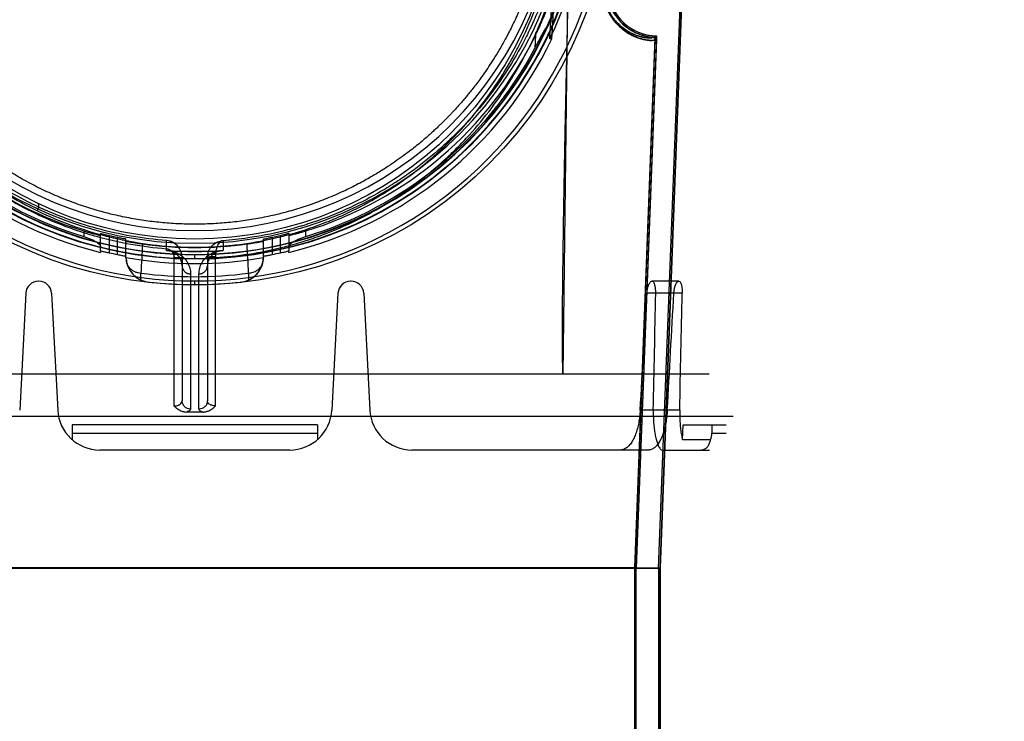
# Model space of a CAD drawing. Header units: millimetres. Extents: x 0 to 297, y 0 to 210.
# Tile 401 of 438: x 242.286 to 242.986, y 158.427 to 158.926. Entities that reach past the tile are written whole.
import ezdxf

# ---------------------------------------------------------------- set-up
doc = ezdxf.new("R2010")
doc.units = ezdxf.units.MM
doc.header["$LTSCALE"] = 16.335
doc.layers.get('0').update_dxf_attribs({"linetype": 'CONTINUOUS'})
for name, color, linetype in [('AXES_REF', 7, 'CONTINUOUS'), ('INTFCLR_1', 7, 'CONTINUOUS'), ('INTFCLR_144815', 7, 'CONTINUOUS'), ('INTFCLR_72935', 7, 'CONTINUOUS')]:
    doc.layers.add(name, color=color, linetype=linetype)

msp = doc.modelspace()

# ---------------------------------------------------------------- linework, layer by layer
at = {"color": 7, "linetype": 'Continuous'}
for radius in [5.8175, 5.817, 5.77975]:
    msp.add_circle((241.49791, 154.83398), radius, dxfattribs=at)
msp.add_arc((241.49791, 154.83398), 5.76, 278.277129, 261.722871, dxfattribs=at)
at = {"layer": 'AXES_REF', "color": 7, "linetype": 'Continuous'}
msp.add_arc((241.49791, 154.83398), 5.892, 113.082666, 66.917334, dxfattribs=at)
at = {"layer": 'AXES_REF', "color": 9, "linetype": 'Continuous'}
msp.add_arc((241.49791, 154.83398), 5.30671, 94.41181, 85.58819, dxfattribs=at)
at = {"layer": 'INTFCLR_1', "color": 6, "linetype": 'Continuous'}
for p, q in [((242.73995, 158.53599), (242.77109, 159.35108)), ((242.74101, 158.53597), (242.77215, 159.35102)), ((242.73735, 158.91161), (242.72301, 158.53631)), ((242.73841, 158.91157), (242.72407, 158.53629)), ((242.73735, 158.91161), (242.73735, 158.91168)), ((242.72407, 158.5363), (242.09609, 158.5363)), ((242.72301, 158.53631), (242.72301, 158.19542)), ((242.72407, 158.19542), (242.72407, 158.5363)), ((242.74101, 158.53597), (242.07915, 158.53597)), ((242.73995, 158.53598), (242.73995, 156.93397)), ((242.74101, 158.53597), (242.74101, 156.93397))]:
    msp.add_line(p, q, dxfattribs=at)
at = {"layer": 'INTFCLR_1', "color": 9, "linetype": 'Continuous'}
for p, q in [((242.7358, 158.91452), (242.73571, 158.91347)), ((242.73735, 158.91161), (242.73841, 158.91157))]:
    msp.add_line(p, q, dxfattribs=at)
msp.add_circle((242.41008, 159.02798), 0.258, dxfattribs=at)
at = {"layer": 'INTFCLR_1', "color": 6, "linetype": 'Continuous'}
for centre, radius, start, end in [((242.7388, 158.94902), 0.03569, 177.81203, 265.01982), ((242.7388, 158.94902), 0.03463, 177.81203, 265.01988), ((242.73555, 158.91168), 0.00286, 357.80946, 85.01552), ((242.73555, 158.91168), 0.0018, 0, 85.01552)]:
    msp.add_arc(centre, radius, start, end, dxfattribs=at)
at = {"layer": 'INTFCLR_1', "color": 9, "linetype": 'Continuous'}
for points, knots in [([(242.52204, 159.26636), (242.52011, 159.2673), (242.5162, 159.26914), (242.50828, 159.27263), (242.49411, 159.27825), (242.47736, 159.28345), (242.46235, 159.28686), (242.45471, 159.28829), (242.45029, 159.28902), (242.43923, 159.29072), (242.42029, 159.29247), (242.39791, 159.29219), (242.38345, 159.29086), (242.37677, 159.29003), (242.37232, 159.28941), (242.36028, 159.2875), (242.34096, 159.28314), (242.32227, 159.27683), (242.31121, 159.2723), (242.30723, 159.27058), (242.30134, 159.26795), (242.28895, 159.26194), (242.2708, 159.25142), (242.25389, 159.23929), (242.24358, 159.23072), (242.23896, 159.22663), (242.23591, 159.22388), (242.22775, 159.21624), (242.21521, 159.20303), (242.20022, 159.18401), (242.18921, 159.16706), (242.18232, 159.15464), (242.17858, 159.14733), (242.17318, 159.13613), (242.16599, 159.11866), (242.15982, 159.0984), (242.15672, 159.08481), (242.15546, 159.07837), (242.15466, 159.07401), (242.15267, 159.06188), (242.15109, 159.0462), (242.15071, 159.0304), (242.15081, 159.02241), (242.15096, 159.01781), (242.15149, 159.00642), (242.153, 158.99172), (242.15582, 158.97613), (242.15751, 158.96845), (242.15856, 158.96409), (242.16019, 158.95763), (242.16291, 158.94812), (242.16848, 158.93175), (242.17515, 158.91599), (242.1819, 158.90277), (242.18599, 158.89541), (242.19231, 158.88466), (242.20267, 158.8692), (242.21831, 158.85), (242.23133, 158.83678), (242.24055, 158.82847), (242.24687, 158.82304), (242.2583, 158.81391), (242.2757, 158.80197), (242.29054, 158.79381), (242.2982, 158.79007)], [0, 0, 0, 0, 0.007849, 0.015756, 0.031597, 0.063481, 0.079626, 0.08777, 0.091863, 0.095966, 0.128601, 0.161144, 0.1775, 0.181606, 0.185715, 0.19389, 0.226106, 0.257861, 0.265773, 0.269729, 0.273679, 0.289316, 0.319969, 0.350132, 0.365145, 0.368898, 0.372652, 0.380132, 0.4097, 0.43901, 0.468442, 0.483336, 0.490852, 0.498397, 0.528733, 0.55969, 0.575573, 0.5796, 0.583649, 0.591766, 0.624461, 0.641049, 0.649425, 0.653635, 0.657838, 0.691042, 0.707462, 0.715648, 0.719738, 0.723825, 0.739972, 0.755825, 0.786932, 0.802323, 0.810003, 0.817649, 0.847851, 0.877797, 0.907903, 0.915501, 0.923101, 0.938303, 0.968875, 1, 1, 1, 1]), ([(242.2982, 158.79007), (242.30598, 158.78628), (242.32202, 158.77944), (242.34293, 158.77295), (242.35688, 158.76978), (242.36344, 158.76851), (242.36785, 158.76772), (242.37995, 158.76579), (242.39998, 158.76394), (242.4201, 158.7642), (242.43237, 158.76517), (242.43685, 158.76561), (242.44352, 158.76636), (242.45778, 158.76844), (242.47929, 158.77332), (242.49699, 158.77931), (242.50711, 158.7834), (242.51112, 158.78508), (242.51801, 158.78812), (242.53139, 158.79463), (242.54963, 158.80525), (242.56496, 158.8163), (242.57386, 158.82356), (242.57704, 158.82626), (242.58174, 158.83034), (242.59158, 158.83941), (242.60567, 158.85437), (242.62086, 158.87386), (242.63031, 158.88865), (242.63543, 158.89769), (242.63746, 158.90137), (242.64091, 158.90791), (242.6474, 158.92133), (242.65374, 158.9373), (242.65897, 158.95387), (242.6635, 158.97112), (242.66757, 158.99336), (242.66911, 159.01261), (242.66936, 159.02401), (242.66941, 159.0286), (242.66933, 159.03658), (242.66858, 159.05231), (242.66666, 159.06787), (242.66442, 159.07989), (242.66353, 159.0842), (242.66213, 159.09058), (242.65977, 159.09997), (242.65606, 159.1122), (242.65046, 159.12796), (242.64464, 159.14129), (242.63903, 159.15233), (242.63515, 159.15955), (242.62799, 159.17181), (242.61663, 159.18853), (242.60122, 159.20725), (242.58837, 159.2202), (242.58003, 159.22768), (242.57692, 159.23038), (242.57219, 159.23437), (242.56164, 159.24276), (242.54436, 159.25457), (242.52964, 159.26266), (242.52204, 159.26636)], [0, 0, 0, 0, 0.031606, 0.063541, 0.079757, 0.083844, 0.087932, 0.096091, 0.128599, 0.161199, 0.16941, 0.173526, 0.177634, 0.193938, 0.226105, 0.258014, 0.262001, 0.265973, 0.273871, 0.289503, 0.320291, 0.350775, 0.358393, 0.362204, 0.366006, 0.381117, 0.411045, 0.440926, 0.47118, 0.475013, 0.478858, 0.486558, 0.501998, 0.53324, 0.549182, 0.565432, 0.598332, 0.631573, 0.635773, 0.63998, 0.648349, 0.664897, 0.697432, 0.705494, 0.709518, 0.713525, 0.729332, 0.744851, 0.760155, 0.790361, 0.797875, 0.805379, 0.820265, 0.849707, 0.879054, 0.908684, 0.916183, 0.91995, 0.923718, 0.938799, 0.96913, 1, 1, 1, 1]), ([(242.70025, 158.95049), (242.70021, 158.94956), (242.70021, 158.94773), (242.7004, 158.94502), (242.70076, 158.94243), (242.70127, 158.93996), (242.70191, 158.93766), (242.70286, 158.93487), (242.70422, 158.93176), (242.7058, 158.92896), (242.70712, 158.92697), (242.7084, 158.92523), (242.70972, 158.92364), (242.71107, 158.92219), (242.71293, 158.92035), (242.71567, 158.91806), (242.71932, 158.9157), (242.72222, 158.91424), (242.72438, 158.91336), (242.72628, 158.91268), (242.72846, 158.91205), (242.73081, 158.91156), (242.7328, 158.9113), (242.73469, 158.91117), (242.73617, 158.91122), (242.73705, 158.91137), (242.73735, 158.91152), (242.73735, 158.91161)], [0, 0, 0, 0, 0.046063, 0.090792, 0.134249, 0.175855, 0.215277, 0.252845, 0.321526, 0.383318, 0.412112, 0.439481, 0.490558, 0.514521, 0.537446, 0.61998, 0.690941, 0.752723, 0.780578, 0.806478, 0.852836, 0.892443, 0.925513, 0.952245, 0.986908, 0.995898, 1, 1, 1, 1]), ([(242.70043, 158.94902), (242.70044, 158.94776), (242.70055, 158.94566), (242.70094, 158.94279), (242.70143, 158.94044), (242.70204, 158.93823), (242.70294, 158.93557), (242.70423, 158.9326), (242.70574, 158.92993), (242.70699, 158.92804), (242.70821, 158.92637), (242.71075, 158.92329), (242.71436, 158.92002), (242.71859, 158.91729), (242.72135, 158.91591), (242.7234, 158.91507), (242.72521, 158.91442), (242.72726, 158.91383), (242.72951, 158.91337), (242.73137, 158.91313), (242.73326, 158.91301), (242.73439, 158.9131), (242.7357, 158.91322), (242.73571, 158.91347)], [0, 0, 0, 0, 0.067398, 0.112147, 0.154982, 0.195562, 0.234224, 0.30488, 0.368413, 0.398007, 0.426128, 0.478589, 0.611214, 0.683946, 0.747228, 0.775746, 0.802257, 0.849691, 0.890205, 0.924025, 0.951362, 0.986846, 1, 1, 1, 1]), ([(242.2982, 158.79007), (242.29865, 158.79117), (242.29919, 158.79262), (242.29925, 158.79499), (242.29871, 158.79525)], [0, 0, 0, 0, 0.664388, 1, 1, 1, 1])]:
    msp.add_open_spline(points, degree=3, knots=knots, dxfattribs=at)
at = {"layer": 'INTFCLR_144815', "color": 9, "linetype": 'Continuous'}
for p, q in [((242.67212, 158.67398), (242.67629, 159.01164)), ((242.66482, 158.92327), (242.66614, 158.94903)), ((242.65238, 158.91485), (242.6519, 158.90561)), ((242.33111, 158.77578), (242.33111, 158.77183)), ((242.48905, 158.77183), (242.48905, 158.77578)), ((242.34311, 158.76156), (242.34311, 158.77393)), ((242.34911, 158.77256), (242.34911, 158.76026)), ((242.35511, 158.75899), (242.35511, 158.77124)), ((242.36111, 158.75659), (242.36111, 158.76995)), ((242.38996, 158.76194), (242.38999, 158.76893)), ((242.43017, 158.76882), (242.43019, 158.76194)), ((242.45905, 158.75659), (242.45905, 158.76995)), ((242.46505, 158.77124), (242.46505, 158.75899)), ((242.47105, 158.76026), (242.47105, 158.77256)), ((242.47705, 158.77393), (242.47705, 158.76156)), ((242.39531, 158.75717), (242.39531, 158.65135)), ((242.40108, 158.75696), (242.40108, 158.65494)), ((242.41008, 158.75612), (242.41008, 158.75907)), ((242.41908, 158.75696), (242.41908, 158.65494)), ((242.42485, 158.7569), (242.41908, 158.75669)), ((242.42483, 158.75744), (242.42485, 158.7569)), ((242.42485, 158.65135), (242.42485, 158.7569)), ((242.37182, 158.74087), (242.3718, 158.74578)), ((242.3772, 158.73941), (242.37716, 158.73942)), ((242.40708, 158.74522), (242.40708, 158.64916)), ((242.41008, 158.73726), (242.41008, 158.74021)), ((242.41308, 158.64916), (242.41308, 158.74522)), ((242.44299, 158.73942), (242.44295, 158.73941)), ((242.44836, 158.74578), (242.44834, 158.74087)), ((242.75427, 158.73998), (242.73518, 158.73998)), ((242.75672, 158.73145), (242.73165, 158.73145)), ((242.75496, 158.64841), (242.72687, 158.64841)), ((242.32283, 158.63198), (242.49732, 158.63198)), ((242.77787, 158.63198), (242.78808, 158.63198)), ((242.47761, 158.61998), (242.34255, 158.61998)), ((242.73238, 158.61998), (242.71228, 158.61998)), ((242.74268, 158.61998), (242.77608, 158.61998))]:
    msp.add_line(p, q, dxfattribs=at)
at = {"layer": 'INTFCLR_144815', "color": 6, "linetype": 'Continuous'}
for p, q in [((242.66264, 158.91235), (242.66451, 158.94875)), ((242.66404, 158.91235), (242.66482, 158.92329)), ((242.66404, 158.91235), (242.66264, 158.91235)), ((242.34311, 158.76156), (242.34311, 158.76048)), ((242.38996, 158.76194), (242.39128, 158.76177)), ((242.39193, 158.76163), (242.39507, 158.76119)), ((242.42509, 158.76119), (242.39507, 158.76119)), ((242.42509, 158.76119), (242.42822, 158.76163)), ((242.42822, 158.76163), (242.42953, 158.76187)), ((242.47705, 158.76048), (242.47705, 158.76156)), ((242.36111, 158.75659), (242.36116, 158.75655)), ((242.36116, 158.75655), (242.36121, 158.75682)), ((242.45895, 158.75682), (242.459, 158.75655)), ((242.459, 158.75655), (242.45905, 158.75659)), ((242.29925, 158.73998), (242.29891, 158.73998)), ((242.52125, 158.73998), (242.52091, 158.73998)), ((242.28992, 158.73145), (242.28557, 158.64841)), ((242.30824, 158.73145), (242.31259, 158.64841)), ((242.51192, 158.73145), (242.50757, 158.64841)), ((242.53024, 158.73145), (242.53459, 158.64841)), ((242.77596, 158.67398), (242.0442, 158.67398)), ((242.02721, 158.64398), (242.79295, 158.64398)), ((242.32283, 158.63798), (242.32283, 158.62736)), ((242.49732, 158.63798), (242.32283, 158.63798)), ((242.49732, 158.63798), (242.49732, 158.62736)), ((242.75693, 158.62736), (242.75732, 158.63798)), ((242.75732, 158.63798), (242.78808, 158.63798)), ((242.77787, 158.63798), (242.77787, 158.63198)), ((242.77692, 158.62736), (242.75693, 158.62736)), ((242.71228, 158.61998), (242.56455, 158.61998))]:
    msp.add_line(p, q, dxfattribs=at)
at = {"layer": 'INTFCLR_144815', "color": 7, "linetype": 'Continuous'}
msp.add_line((242.39531, 158.75717), (242.40108, 158.75696), dxfattribs=at)
at = {"layer": 'INTFCLR_144815', "color": 9, "linetype": 'Continuous'}
msp.add_circle((242.41008, 159.03398), 0.29672, dxfattribs=at)
for centre, radius, start, end in [((242.41008, 159.03393), 0.29372, 179.98979, 0.01021), ((242.41008, 159.03412), 0.27825, 180.02823, 359.97177), ((242.41008, 159.03395), 0.27783, 179.99334, 0.00666), ((242.41008, 159.03406), 0.27525, 180.01764, 359.98236), ((242.41008, 159.03389), 0.27483, 179.98235, 0.01765), ((246.75952, 158.52773), 4.39313, 176.8837, 177.15494), ((238.04124, 158.52673), 4.41256, 2.84546, 3.11551), ((242.41008, 159.03398), 0.29073, 262.43413, 277.56587)]:
    msp.add_arc(centre, radius, start, end, dxfattribs=at)
at = {"layer": 'INTFCLR_144815', "color": 6, "linetype": 'Continuous'}
for centre, radius, start, end in [((242.41008, 159.03398), 0.267, 180.05101, 359.94899), ((242.41008, 159.03398), 0.258, 180, 360), ((242.41008, 159.03398), 0.28032, 334.28664, 348.71221), ((242.41008, 159.03398), 0.27, 206.18132, 252.99369), ((242.41008, 159.03398), 0.27, 287.00631, 333.81868), ((242.41008, 159.03398), 0.28158, 205.59168, 256.24143), ((242.41008, 159.03398), 0.28158, 283.75857, 334.40832), ((242.41008, 159.03398), 0.27378, 207.96066, 253.23575), ((242.41008, 159.03398), 0.27378, 286.76425, 332.03934), ((242.41008, 159.03398), 0.26843, 256.87173, 258.1834), ((242.41008, 159.03398), 0.26843, 281.8166, 283.12827), ((242.41008, 159.03398), 0.28043, 257.4429, 258.69588), ((242.41008, 159.03398), 0.27, 262.08132, 277.91868), ((242.41008, 159.03398), 0.27278, 265.77113, 274.22887), ((242.41008, 159.03398), 0.28043, 281.30412, 282.5571), ((242.37919, 158.75732), 0.01805, 182.4513, 197.10065), ((242.3792, 158.7573), 0.01799, 181.5089, 263.63513), ((242.41008, 159.03398), 0.28143, 260, 280), ((242.44096, 158.7573), 0.01799, 276.36485, 358.49108), ((242.44096, 158.75732), 0.01805, 342.89847, 357.54875), ((242.37915, 158.75731), 0.018, 197.11976, 245.99332), ((242.44101, 158.75731), 0.018, 294.00664, 342.88028), ((242.29891, 158.73098), 0.009, 90, 177), ((242.29925, 158.73098), 0.009, 3, 90), ((242.37917, 158.75735), 0.01804, 245.9726, 263.61558), ((242.41008, 159.03398), 0.29639, 263.62775, 276.37225), ((242.44099, 158.75734), 0.01804, 276.38097, 294.03088), ((242.52091, 158.73098), 0.009, 90, 177), ((242.52125, 158.73098), 0.009, 3, 90), ((242.34255, 158.64998), 0.03, 183, 270), ((242.47761, 158.64998), 0.03, 270, 357), ((242.56455, 158.64998), 0.03, 183, 270), ((242.76615, 158.63198), 0.01172, 336.8007, 359.97419)]:
    msp.add_arc(centre, radius, start, end, dxfattribs=at)
at = {"layer": 'INTFCLR_144815', "color": 7, "linetype": 'Continuous'}
msp.add_arc((242.38908, 158.75696), 0.012, 0.01442, 85.65048, dxfattribs=at)
at = {"layer": 'INTFCLR_144815', "color": 6, "linetype": 'Continuous'}
for centre, major_axis, ratio, start_param, end_param in [((242.41008, 170.70496), (0, 14.52851), 0.039078, -2.549643, -2.539476), ((242.41008, 163.08633), (0, 9.45201), 0.039078, -2.059545, -2.04962), ((242.41008, 171.11682), (0, 15.14662), 0.039078, -2.537787, -2.528198), ((242.41008, 163.49818), (0, 10.07011), 0.039078, -2.073277, -2.063892), ((242.41008, 158.54119), (0.37926, 0), 0.2791, 1.555802, 1.58579)]:
    msp.add_ellipse(centre, major_axis=major_axis, ratio=ratio, start_param=start_param, end_param=end_param, dxfattribs=at)
for points, knots in [([(242.41008, 158.78057), (242.40807, 158.78057), (242.40404, 158.78062), (242.398, 158.78083), (242.39197, 158.7812), (242.38593, 158.78171), (242.37989, 158.78237), (242.37386, 158.78317), (242.36783, 158.78413), (242.3618, 158.78524), (242.35578, 158.7865), (242.34976, 158.78791), (242.34374, 158.78948), (242.33774, 158.79121), (242.33174, 158.7931), (242.32575, 158.79515), (242.31978, 158.79737), (242.31383, 158.79976), (242.30789, 158.80231), (242.30198, 158.80504), (242.2961, 158.80795), (242.29024, 158.81103), (242.28443, 158.81429), (242.27866, 158.81774), (242.27294, 158.82136), (242.26727, 158.82517), (242.26167, 158.82916), (242.25614, 158.83334), (242.25069, 158.83769), (242.24534, 158.84222), (242.24008, 158.84692), (242.23494, 158.85178), (242.22992, 158.85681), (242.22504, 158.86198), (242.2203, 158.86729), (242.21571, 158.87273), (242.21129, 158.87828), (242.20704, 158.88394), (242.20298, 158.88968), (242.1991, 158.89549), (242.19541, 158.90135), (242.19192, 158.90725), (242.18862, 158.91319), (242.18553, 158.91913), (242.18262, 158.92507), (242.17991, 158.931), (242.17739, 158.93692), (242.17505, 158.94281), (242.17288, 158.94868), (242.17089, 158.95452), (242.16906, 158.96034), (242.16739, 158.96613), (242.16587, 158.97189), (242.1645, 158.97763), (242.16327, 158.98334), (242.16219, 158.98902), (242.16124, 158.99468), (242.16042, 159.00032), (242.15973, 159.00594), (242.15917, 159.01156), (242.15873, 159.01716), (242.15842, 159.02277), (242.15823, 159.02837), (242.15819, 159.03211), (242.15819, 159.03398)], [0, 0, 0, 0, 0.015212, 0.030431, 0.045667, 0.060928, 0.076222, 0.091556, 0.10694, 0.12238, 0.137885, 0.153462, 0.16912, 0.184865, 0.200705, 0.216645, 0.232694, 0.248855, 0.265137, 0.281542, 0.298076, 0.314741, 0.33154, 0.348474, 0.365542, 0.382744, 0.400075, 0.41753, 0.4351, 0.452774, 0.470541, 0.488383, 0.506283, 0.524217, 0.542164, 0.560097, 0.577989, 0.595814, 0.613542, 0.631149, 0.648609, 0.665902, 0.683005, 0.699898, 0.716561, 0.732992, 0.74919, 0.765164, 0.780921, 0.796475, 0.811835, 0.827015, 0.842026, 0.85688, 0.871586, 0.88616, 0.900615, 0.914969, 0.929241, 0.943448, 0.957609, 0.971743, 0.985867, 1, 1, 1, 1]), ([(242.66197, 159.03398), (242.66197, 159.0303), (242.6618, 159.02292), (242.66107, 159.01187), (242.65986, 159.0008), (242.65816, 158.9897), (242.65593, 158.97852), (242.65315, 158.96725), (242.64978, 158.95588), (242.6458, 158.94442), (242.64127, 158.93317), (242.63646, 158.92271), (242.63173, 158.91349), (242.62732, 158.90563), (242.62323, 158.89889), (242.61947, 158.89307), (242.61601, 158.88801), (242.61286, 158.88361), (242.60999, 158.87978), (242.60739, 158.87643), (242.60501, 158.87347), (242.60269, 158.87065), (242.6003, 158.86783), (242.59787, 158.86506), (242.59559, 158.86253), (242.59355, 158.86033), (242.59173, 158.8584), (242.59011, 158.85672), (242.58859, 158.85517), (242.58704, 158.85362), (242.58534, 158.85194), (242.58344, 158.85011), (242.58131, 158.84809), (242.5789, 158.84588), (242.57619, 158.84345), (242.57314, 158.84079), (242.56969, 158.83789), (242.56578, 158.83474), (242.56136, 158.83131), (242.55631, 158.82759), (242.55053, 158.82355), (242.54387, 158.81919), (242.53617, 158.81451), (242.52721, 158.80952), (242.51689, 158.80435), (242.50557, 158.79935), (242.49374, 158.79483), (242.48184, 158.79096), (242.46991, 158.78771), (242.45795, 158.78508), (242.44597, 158.78305), (242.43399, 158.78161), (242.42202, 158.78076), (242.41405, 158.78057), (242.41008, 158.78057)], [0, 0, 0, 0, 0.027843, 0.055729, 0.0837, 0.111979, 0.140633, 0.169847, 0.199686, 0.230233, 0.261559, 0.291326, 0.317258, 0.339821, 0.35948, 0.37686, 0.392208, 0.405789, 0.417775, 0.428414, 0.437851, 0.446463, 0.456046, 0.465752, 0.474299, 0.481796, 0.488459, 0.494325, 0.499472, 0.504892, 0.510881, 0.517494, 0.524864, 0.533084, 0.542211, 0.552379, 0.563667, 0.576283, 0.590323, 0.605983, 0.623666, 0.643617, 0.666177, 0.691756, 0.721164, 0.753357, 0.785315, 0.816822, 0.847918, 0.878785, 0.909337, 0.939773, 0.969957, 1, 1, 1, 1]), ([(242.65238, 158.91485), (242.65279, 158.9157), (242.65357, 158.91731), (242.65466, 158.91961), (242.65561, 158.92167), (242.65646, 158.92356), (242.65728, 158.92542), (242.65809, 158.92729), (242.65886, 158.92912), (242.65955, 158.93078), (242.66014, 158.93225), (242.66069, 158.93362), (242.66123, 158.93501), (242.66182, 158.93652), (242.66245, 158.93819), (242.66309, 158.93992), (242.66368, 158.94158), (242.6642, 158.94306), (242.66462, 158.94431), (242.66515, 158.94573), (242.66525, 158.94691), (242.66677, 158.94914), (242.66614, 158.94903)], [0, 0, 0, 0, 0.076859, 0.145573, 0.20684, 0.261666, 0.31377, 0.372099, 0.427256, 0.475615, 0.518212, 0.556115, 0.595843, 0.639659, 0.688159, 0.741064, 0.789539, 0.831449, 0.867797, 0.899199, 0.947979, 1, 1, 1, 1]), ([(242.67552, 158.94568), (242.67533, 158.93775), (242.67496, 158.92262), (242.67446, 158.90092), (242.67402, 158.88114), (242.67364, 158.86309), (242.6733, 158.8466), (242.67301, 158.83153), (242.67275, 158.81774), (242.67253, 158.80512), (242.67233, 158.79356), (242.67216, 158.78295), (242.67201, 158.77323), (242.67188, 158.7643), (242.67178, 158.7561), (242.67168, 158.74857), (242.6716, 158.74165), (242.67154, 158.73529), (242.67148, 158.72944), (242.67144, 158.72406), (242.6714, 158.7191), (242.67137, 158.71455), (242.67135, 158.71035), (242.67134, 158.70649), (242.67133, 158.70293), (242.67133, 158.69966), (242.67134, 158.69665), (242.67135, 158.69387), (242.67136, 158.69132), (242.67138, 158.68897), (242.6714, 158.68682), (242.67142, 158.68483), (242.67145, 158.68302), (242.67149, 158.68135), (242.67152, 158.67982), (242.67157, 158.67843), (242.67161, 158.67715), (242.67168, 158.67568), (242.67174, 158.67464), (242.6718, 158.67398)], [0, 0, 0, 0, 0.087498, 0.167107, 0.239667, 0.305894, 0.366397, 0.421709, 0.472313, 0.518644, 0.561091, 0.600003, 0.635705, 0.668468, 0.698555, 0.726201, 0.75161, 0.774965, 0.796442, 0.816205, 0.83439, 0.851126, 0.866531, 0.880711, 0.893764, 0.905782, 0.916846, 0.92703, 0.936401, 0.94502, 0.952943, 0.96022, 0.966899, 0.973022, 0.97863, 0.983757, 0.988433, 0.992684, 1, 1, 1, 1]), ([(242.6519, 158.90561), (242.65228, 158.90633), (242.65304, 158.90774), (242.65415, 158.90981), (242.65522, 158.91178), (242.65622, 158.91362), (242.65716, 158.9153), (242.65801, 158.91682), (242.65878, 158.91816), (242.65947, 158.91934), (242.66024, 158.92061), (242.66104, 158.92187), (242.66192, 158.92321), (242.66276, 158.9242), (242.66345, 158.9253), (242.66525, 158.92515), (242.66486, 158.92385), (242.66482, 158.92327)], [0, 0, 0, 0, 0.094939, 0.18732, 0.275232, 0.357228, 0.432399, 0.50026, 0.560647, 0.613705, 0.659919, 0.734407, 0.789247, 0.845389, 0.889239, 0.932955, 1, 1, 1, 1]), ([(242.33111, 158.77578), (242.33157, 158.77564), (242.33248, 158.77537), (242.33383, 158.77497), (242.33514, 158.7746), (242.33639, 158.77425), (242.33757, 158.77393), (242.33893, 158.77358), (242.34049, 158.7731), (242.34165, 158.77309), (242.34311, 158.77224), (242.34311, 158.77263)], [0, 0, 0, 0, 0.11577, 0.229644, 0.339893, 0.444917, 0.543679, 0.634699, 0.790614, 0.906055, 1, 1, 1, 1]), ([(242.34311, 158.77393), (242.34311, 158.77434), (242.34445, 158.7735), (242.34545, 158.77348), (242.34713, 158.773), (242.34833, 158.77275), (242.34911, 158.77256)], [0, 0, 0, 0, 0.200209, 0.383207, 0.610538, 1, 1, 1, 1]), ([(242.47105, 158.77256), (242.47157, 158.77269), (242.47257, 158.7729), (242.47407, 158.77332), (242.47529, 158.77338), (242.47705, 158.77451), (242.47705, 158.77393)], [0, 0, 0, 0, 0.263378, 0.507634, 0.714909, 1, 1, 1, 1]), ([(242.47705, 158.77263), (242.47705, 158.77224), (242.47851, 158.7731), (242.47967, 158.7731), (242.48123, 158.77359), (242.4826, 158.77393), (242.48378, 158.77425), (242.48502, 158.7746), (242.48633, 158.77497), (242.48768, 158.77537), (242.48859, 158.77564), (242.48905, 158.77578)], [0, 0, 0, 0, 0.094652, 0.210364, 0.366208, 0.457033, 0.555572, 0.660385, 0.770398, 0.884096, 1, 1, 1, 1]), ([(242.33111, 158.77183), (242.33155, 158.7717), (242.33242, 158.77142), (242.33372, 158.77097), (242.33499, 158.77048), (242.33623, 158.76996), (242.3374, 158.76942), (242.33851, 158.76886), (242.33953, 158.76829), (242.34069, 158.76756), (242.34206, 158.76652), (242.34311, 158.76528), (242.34311, 158.76449)], [0, 0, 0, 0, 0.094712, 0.189576, 0.284245, 0.37699, 0.466944, 0.552883, 0.633671, 0.708398, 0.836292, 1, 1, 1, 1]), ([(242.35511, 158.77124), (242.35563, 158.77113), (242.35662, 158.77091), (242.35811, 158.77066), (242.35936, 158.77017), (242.36111, 158.77054), (242.36111, 158.76995)], [0, 0, 0, 0, 0.261033, 0.503362, 0.710008, 1, 1, 1, 1]), ([(242.36111, 158.76867), (242.36111, 158.76827), (242.36254, 158.76849), (242.36372, 158.76799), (242.36526, 158.76778), (242.3666, 158.76753), (242.36776, 158.76734), (242.36898, 158.76713), (242.37025, 158.76694), (242.37156, 158.76674), (242.37244, 158.76661), (242.37288, 158.76655)], [0, 0, 0, 0, 0.099657, 0.218186, 0.375874, 0.467045, 0.565104, 0.668813, 0.776821, 0.887679, 1, 1, 1, 1]), ([(242.44728, 158.76655), (242.44772, 158.76661), (242.4486, 158.76674), (242.44991, 158.76694), (242.45118, 158.76714), (242.4524, 158.76734), (242.45356, 158.76753), (242.4549, 158.76778), (242.45644, 158.76799), (242.45762, 158.76849), (242.45905, 158.76827), (242.45905, 158.76867)], [0, 0, 0, 0, 0.112443, 0.223469, 0.331581, 0.435316, 0.53342, 0.624661, 0.782373, 0.900771, 1, 1, 1, 1]), ([(242.45905, 158.76995), (242.45905, 158.77037), (242.46039, 158.77011), (242.4614, 158.77053), (242.46308, 158.7708), (242.46428, 158.77108), (242.46505, 158.77124)], [0, 0, 0, 0, 0.204754, 0.388126, 0.614271, 1, 1, 1, 1]), ([(242.47705, 158.76449), (242.47705, 158.76495), (242.47747, 158.76576), (242.47837, 158.7667), (242.47934, 158.76746), (242.48038, 158.76814), (242.4814, 158.76873), (242.48253, 158.76932), (242.48374, 158.76988), (242.48502, 158.77042), (242.48634, 158.77093), (242.48769, 158.77141), (242.48859, 158.77169), (242.48905, 158.77183)], [0, 0, 0, 0, 0.094466, 0.174116, 0.272272, 0.347378, 0.429333, 0.517147, 0.609649, 0.705552, 0.803489, 0.902084, 1, 1, 1, 1]), ([(242.34311, 158.76156), (242.34311, 158.76197), (242.34446, 158.76114), (242.34545, 158.76113), (242.34713, 158.76067), (242.34833, 158.76043), (242.34911, 158.76026)], [0, 0, 0, 0, 0.200722, 0.383849, 0.611086, 1, 1, 1, 1]), ([(242.47105, 158.76026), (242.47157, 158.76037), (242.47257, 158.76058), (242.47406, 158.76098), (242.47529, 158.76103), (242.47705, 158.76214), (242.47705, 158.76156)], [0, 0, 0, 0, 0.263032, 0.507053, 0.71431, 1, 1, 1, 1]), ([(242.35511, 158.75899), (242.35563, 158.75888), (242.35662, 158.75867), (242.35811, 158.75844), (242.35936, 158.75796), (242.36111, 158.75834), (242.36111, 158.75775)], [0, 0, 0, 0, 0.260795, 0.50301, 0.709689, 1, 1, 1, 1]), ([(242.45905, 158.75775), (242.45905, 158.75817), (242.46039, 158.7579), (242.46141, 158.75832), (242.46308, 158.75857), (242.46428, 158.75884), (242.46505, 158.75899)], [0, 0, 0, 0, 0.20499, 0.388468, 0.614603, 1, 1, 1, 1]), ([(242.73165, 158.73145), (242.73166, 158.73175), (242.73171, 158.73236), (242.73181, 158.73325), (242.73195, 158.73413), (242.73211, 158.73497), (242.73231, 158.73578), (242.73254, 158.73655), (242.73286, 158.73745), (242.7333, 158.7384), (242.73398, 158.73943), (242.73472, 158.73998), (242.73518, 158.73998)], [0, 0, 0, 0, 0.094519, 0.187338, 0.278998, 0.368146, 0.454056, 0.536212, 0.614071, 0.751931, 0.858216, 1, 1, 1, 1]), ([(242.73791, 158.73145), (242.73791, 158.73177), (242.73792, 158.73239), (242.73789, 158.73332), (242.73783, 158.73423), (242.73774, 158.7351), (242.73762, 158.73593), (242.73747, 158.7367), (242.73724, 158.73761), (242.73689, 158.73856), (242.73633, 158.73954), (242.73566, 158.73998), (242.73529, 158.73998)], [0, 0, 0, 0, 0.100686, 0.199806, 0.296457, 0.389525, 0.478301, 0.562047, 0.639974, 0.776078, 0.883742, 1, 1, 1, 1]), ([(242.75081, 158.73145), (242.75082, 158.73176), (242.75087, 158.73237), (242.75097, 158.73327), (242.7511, 158.73415), (242.75126, 158.735), (242.75145, 158.73582), (242.75167, 158.73658), (242.75198, 158.73749), (242.7524, 158.73843), (242.75303, 158.73943), (242.75372, 158.73998), (242.75416, 158.73998)], [0, 0, 0, 0, 0.096387, 0.191001, 0.284272, 0.374843, 0.461917, 0.544925, 0.623251, 0.761018, 0.863441, 1, 1, 1, 1]), ([(242.75427, 158.73998), (242.75461, 158.73998), (242.75525, 158.73953), (242.75577, 158.73856), (242.7561, 158.7376), (242.75631, 158.7367), (242.75646, 158.73592), (242.75657, 158.73509), (242.75665, 158.73422), (242.75671, 158.73332), (242.75673, 158.73239), (242.75673, 158.73176), (242.75672, 158.73145)], [0, 0, 0, 0, 0.111738, 0.218505, 0.355145, 0.433687, 0.518193, 0.607838, 0.701792, 0.799179, 0.898868, 1, 1, 1, 1]), ([(242.39531, 158.65135), (242.39557, 158.6511), (242.39628, 158.65043), (242.39745, 158.64947), (242.39881, 158.64858), (242.40011, 158.64792), (242.40137, 158.64746), (242.40279, 158.64712), (242.4038, 158.64703), (242.40439, 158.64703)], [0, 0, 0, 0, 0.105508, 0.284661, 0.438006, 0.577277, 0.706392, 0.828374, 1, 1, 1, 1]), ([(242.41577, 158.64703), (242.41612, 158.64703), (242.41683, 158.64706), (242.41792, 158.64724), (242.41902, 158.64754), (242.42014, 158.64797), (242.42127, 158.64854), (242.42244, 158.64928), (242.42365, 158.65022), (242.42443, 158.65095), (242.42485, 158.65135)], [0, 0, 0, 0, 0.102635, 0.207436, 0.318189, 0.433637, 0.556034, 0.686701, 0.833208, 1, 1, 1, 1]), ([(242.72687, 158.64841), (242.72683, 158.64764), (242.72672, 158.64612), (242.72648, 158.64385), (242.72618, 158.64162), (242.7258, 158.63942), (242.72536, 158.63729), (242.72485, 158.63522), (242.72428, 158.63324), (242.72363, 158.63134), (242.72292, 158.62955), (242.72214, 158.62787), (242.72129, 158.62632), (242.72037, 158.62492), (242.71939, 158.62366), (242.71834, 158.62256), (242.71723, 158.62164), (242.71607, 158.62091), (242.71484, 158.62038), (242.71358, 158.62005), (242.71271, 158.61998), (242.71228, 158.61998)], [0, 0, 0, 0, 0.06661, 0.132711, 0.19824, 0.262977, 0.326101, 0.387982, 0.44796, 0.505979, 0.562102, 0.615508, 0.666833, 0.71539, 0.761566, 0.805358, 0.846867, 0.886652, 0.924856, 0.962476, 1, 1, 1, 1]), ([(242.74615, 158.64841), (242.74611, 158.64763), (242.746, 158.64608), (242.74576, 158.64378), (242.74546, 158.64151), (242.7451, 158.6393), (242.74468, 158.63715), (242.74419, 158.63508), (242.74363, 158.63309), (242.74302, 158.6312), (242.74234, 158.62944), (242.74161, 158.62778), (242.7408, 158.62625), (242.73994, 158.62485), (242.73902, 158.62361), (242.73803, 158.62252), (242.73699, 158.62161), (242.73589, 158.62089), (242.73475, 158.62036), (242.73357, 158.62005), (242.73277, 158.61998), (242.73238, 158.61998)], [0, 0, 0, 0, 0.068908, 0.137058, 0.204518, 0.27085, 0.334779, 0.397616, 0.459127, 0.517438, 0.572505, 0.625918, 0.677609, 0.725149, 0.770874, 0.813793, 0.854336, 0.8929, 0.929663, 0.964746, 1, 1, 1, 1]), ([(242.7362, 158.64841), (242.73619, 158.64763), (242.73617, 158.64609), (242.7362, 158.64381), (242.73629, 158.64156), (242.73643, 158.63936), (242.73661, 158.63723), (242.73684, 158.63517), (242.73712, 158.63319), (242.73744, 158.6313), (242.7378, 158.62952), (242.73819, 158.62786), (242.73861, 158.62633), (242.73906, 158.62495), (242.73951, 158.62376), (242.73994, 158.6228), (242.74045, 158.62183), (242.74115, 158.62074), (242.7421, 158.61998), (242.74268, 158.61998)], [0, 0, 0, 0, 0.077279, 0.153213, 0.228108, 0.301415, 0.372226, 0.441241, 0.507787, 0.571481, 0.632134, 0.688999, 0.741498, 0.790036, 0.833117, 0.868072, 0.895606, 0.94153, 1, 1, 1, 1]), ([(242.75496, 158.64841), (242.75494, 158.64762), (242.75493, 158.64604), (242.75495, 158.6437), (242.75504, 158.64139), (242.75517, 158.63913), (242.75535, 158.63694), (242.75558, 158.63482), (242.75586, 158.6328), (242.75617, 158.63088), (242.75653, 158.62908), (242.75679, 158.62792), (242.75693, 158.62736)], [0, 0, 0, 0, 0.111971, 0.222747, 0.331945, 0.438969, 0.542937, 0.643664, 0.740168, 0.832078, 0.91891, 1, 1, 1, 1]), ([(242.76979, 158.61998), (242.7701, 158.61998), (242.77068, 158.62002), (242.77154, 158.62021), (242.77243, 158.62054), (242.77335, 158.62106), (242.77425, 158.6218), (242.77506, 158.6227), (242.77574, 158.62375), (242.77628, 158.62489), (242.77668, 158.6261), (242.77686, 158.62694), (242.77692, 158.62736)], [0, 0, 0, 0, 0.081313, 0.15473, 0.237219, 0.333868, 0.438394, 0.546741, 0.658619, 0.770417, 0.88402, 1, 1, 1, 1])]:
    msp.add_open_spline(points, degree=3, knots=knots, dxfattribs=at)
at = {"layer": 'INTFCLR_144815', "color": 9, "linetype": 'Continuous'}
for points, knots in [([(242.14401, 159.02819), (242.1442, 159.01959), (242.14538, 159.00252), (242.14948, 158.97727), (242.15425, 158.95879), (242.15812, 158.94673), (242.16085, 158.93881), (242.16604, 158.9253), (242.17469, 158.90666), (242.1839, 158.8907), (242.19059, 158.88049), (242.19517, 158.87382), (242.20352, 158.8625), (242.21648, 158.84717), (242.23077, 158.83305), (242.24143, 158.82386), (242.24772, 158.81879), (242.25733, 158.81141), (242.27236, 158.80116), (242.29367, 158.78933), (242.31242, 158.78109), (242.32604, 158.77621), (242.33401, 158.77368), (242.3461, 158.77015), (242.36463, 158.76594), (242.3814, 158.76381), (242.38985, 158.76315)], [0, 0, 0, 0, 0.065113, 0.129395, 0.193439, 0.209443, 0.225338, 0.256842, 0.319031, 0.380741, 0.396155, 0.411501, 0.442018, 0.50265, 0.563324, 0.593891, 0.609235, 0.624547, 0.685602, 0.746842, 0.808889, 0.840435, 0.856339, 0.872234, 0.935843, 1, 1, 1, 1]), ([(242.38999, 158.76893), (242.3816, 158.76957), (242.36495, 158.77165), (242.34655, 158.77577), (242.33454, 158.77922), (242.32662, 158.7817), (242.31311, 158.78646), (242.2945, 158.79452), (242.27334, 158.80609), (242.25841, 158.81612), (242.24887, 158.82334), (242.24262, 158.8283), (242.23204, 158.83729), (242.21787, 158.85109), (242.205, 158.86608), (242.19671, 158.87716), (242.19216, 158.88368), (242.18553, 158.89367), (242.17639, 158.90926), (242.16782, 158.9275), (242.16267, 158.94072), (242.15996, 158.94846), (242.15613, 158.96025), (242.1514, 158.97832), (242.14733, 159.00301), (242.14617, 159.01971), (242.14598, 159.02811)], [0, 0, 0, 0, 0.064671, 0.128756, 0.144762, 0.160775, 0.192524, 0.254924, 0.31644, 0.377694, 0.393042, 0.408418, 0.439031, 0.499732, 0.560307, 0.590764, 0.606072, 0.621444, 0.682935, 0.744836, 0.776171, 0.791975, 0.807884, 0.871519, 0.935357, 1, 1, 1, 1]), ([(242.42485, 158.7569), (242.43272, 158.75735), (242.44918, 158.75905), (242.46966, 158.76317), (242.4832, 158.76697), (242.4894, 158.76892), (242.49351, 158.77027), (242.50465, 158.77415), (242.52235, 158.78158), (242.54107, 158.79166), (242.55356, 158.79959), (242.56053, 158.80437), (242.57076, 158.81175), (242.58217, 158.82104), (242.59287, 158.83108), (242.59879, 158.83702), (242.60744, 158.84613), (242.61964, 158.86053), (242.63413, 158.88119), (242.64467, 158.89954), (242.65074, 158.912), (242.65341, 158.9179), (242.65515, 158.92187), (242.65977, 158.93292), (242.66634, 158.95155), (242.67118, 158.97078), (242.67347, 158.98278), (242.67424, 158.98721), (242.67532, 158.9939), (242.6771, 159.00751), (242.67792, 159.0201), (242.67811, 159.02819)], [0, 0, 0, 0, 0.057996, 0.121608, 0.153441, 0.161416, 0.169398, 0.185308, 0.24818, 0.310397, 0.341479, 0.357042, 0.372565, 0.434281, 0.465088, 0.480517, 0.495973, 0.557543, 0.619112, 0.681404, 0.713073, 0.721053, 0.729034, 0.745001, 0.809116, 0.874184, 0.890692, 0.89899, 0.907315, 0.940505, 1, 1, 1, 1]), ([(242.67423, 159.02811), (242.67405, 159.02035), (242.67325, 159.00828), (242.6715, 158.99524), (242.67044, 158.98885), (242.66969, 158.9846), (242.66744, 158.97312), (242.66267, 158.95471), (242.65622, 158.93689), (242.65168, 158.92634), (242.64996, 158.92254), (242.64734, 158.91689), (242.64136, 158.90496), (242.63097, 158.88738), (242.61669, 158.86762), (242.60469, 158.85385), (242.59617, 158.84515), (242.59034, 158.83946), (242.57978, 158.82984), (242.56854, 158.82095), (242.55847, 158.8139), (242.55159, 158.80932), (242.53926, 158.80172), (242.5208, 158.79207), (242.50335, 158.78497), (242.49238, 158.78126), (242.48832, 158.77997), (242.48221, 158.7781), (242.46885, 158.77446), (242.45046, 158.77087), (242.43608, 158.76928), (242.43017, 158.76882)], [0, 0, 0, 0, 0.059644, 0.092824, 0.101149, 0.109448, 0.12596, 0.191091, 0.255366, 0.271391, 0.279405, 0.287419, 0.319247, 0.38196, 0.444104, 0.506417, 0.522088, 0.537741, 0.569032, 0.631852, 0.64768, 0.66356, 0.695308, 0.75898, 0.823473, 0.839814, 0.848016, 0.856212, 0.888944, 0.95442, 1, 1, 1, 1]), ([(242.38985, 158.76315), (242.38987, 158.76351), (242.38992, 158.76423), (242.38999, 158.7653), (242.39004, 158.76631), (242.39007, 158.76722), (242.39008, 158.76793), (242.39007, 158.7685), (242.39005, 158.76873), (242.39002, 158.76894), (242.38999, 158.76893)], [0, 0, 0, 0, 0.185489, 0.373702, 0.55335, 0.712706, 0.840982, 0.931952, 0.983513, 1, 1, 1, 1]), ([(242.41908, 158.75696), (242.41908, 158.75785), (242.41923, 158.75917), (242.4197, 158.76084), (242.42017, 158.76201), (242.42074, 158.76308), (242.42159, 158.76435), (242.42327, 158.76622), (242.42565, 158.76775), (242.42821, 158.76858), (242.42952, 158.76878), (242.43017, 158.76882)], [0, 0, 0, 0, 0.149189, 0.22177, 0.291653, 0.359488, 0.424893, 0.548957, 0.779129, 0.890056, 1, 1, 1, 1]), ([(242.43017, 158.76882), (242.42983, 158.76881), (242.42914, 158.76866), (242.42816, 158.7681), (242.42726, 158.7672), (242.42645, 158.76596), (242.42575, 158.76434), (242.42531, 158.76274), (242.42505, 158.76128), (242.42485, 158.75961), (242.42481, 158.75832), (242.42483, 158.75744)], [0, 0, 0, 0, 0.074352, 0.154018, 0.244417, 0.351884, 0.479327, 0.6311, 0.715888, 0.806844, 1, 1, 1, 1]), ([(242.40108, 158.751), (242.40108, 158.75146), (242.40101, 158.75241), (242.40071, 158.75381), (242.40019, 158.75521), (242.39943, 158.75661), (242.39836, 158.75801), (242.39718, 158.75911), (242.396, 158.75996), (242.39487, 158.76061), (242.3935, 158.7612), (242.39248, 158.7615), (242.39193, 158.76163)], [0, 0, 0, 0, 0.092356, 0.186264, 0.283767, 0.387558, 0.501472, 0.631002, 0.70536, 0.789868, 0.888622, 1, 1, 1, 1]), ([(242.39507, 158.76119), (242.39568, 158.76099), (242.39662, 158.76062), (242.39811, 158.7599), (242.39946, 158.75909), (242.40085, 158.75806), (242.40202, 158.75702), (242.40302, 158.75597), (242.40387, 158.7549), (242.40482, 158.75351), (242.40575, 158.75174), (242.40653, 158.74957), (242.40698, 158.7474), (242.40708, 158.74594), (242.40708, 158.74522)], [0, 0, 0, 0, 0.09097, 0.141432, 0.232069, 0.312032, 0.384666, 0.452052, 0.515517, 0.575795, 0.688958, 0.795635, 0.898603, 1, 1, 1, 1]), ([(242.41308, 158.74522), (242.41308, 158.74594), (242.41318, 158.7474), (242.41363, 158.74957), (242.4144, 158.75173), (242.41555, 158.7539), (242.41684, 158.75564), (242.41812, 158.75701), (242.41929, 158.75805), (242.42068, 158.75908), (242.42203, 158.75989), (242.42352, 158.76062), (242.42447, 158.76099), (242.42509, 158.76119)], [0, 0, 0, 0, 0.101365, 0.204249, 0.310769, 0.423711, 0.547186, 0.61471, 0.687314, 0.766983, 0.857133, 0.908068, 1, 1, 1, 1]), ([(242.42822, 158.76163), (242.42796, 158.76157), (242.42716, 158.76136), (242.42575, 158.76085), (242.42434, 158.76009), (242.42297, 158.75911), (242.42179, 158.758), (242.42073, 158.75661), (242.41996, 158.75521), (242.41945, 158.75381), (242.41914, 158.7524), (242.41908, 158.75146), (242.41908, 158.751)], [0, 0, 0, 0, 0.053428, 0.163925, 0.295477, 0.369547, 0.49917, 0.612907, 0.716481, 0.813856, 0.907677, 1, 1, 1, 1]), ([(242.42483, 158.75744), (242.42412, 158.75744), (242.42306, 158.75742), (242.42171, 158.75736), (242.42059, 158.7573), (242.41992, 158.75715), (242.41908, 158.75711), (242.41908, 158.75696)], [0, 0, 0, 0, 0.368763, 0.546244, 0.704108, 0.924648, 1, 1, 1, 1]), ([(242.36194, 158.75201), (242.36219, 158.7515), (242.36283, 158.75042), (242.36415, 158.74896), (242.36583, 158.74769), (242.36773, 158.74671), (242.36974, 158.74607), (242.37112, 158.74585), (242.3718, 158.74578)], [0, 0, 0, 0, 0.140584, 0.307933, 0.481444, 0.657486, 0.831739, 1, 1, 1, 1]), ([(242.40108, 158.751), (242.40108, 158.74989), (242.40157, 158.74834), (242.40281, 158.74688), (242.40377, 158.74613), (242.40484, 158.74559), (242.40596, 158.74529), (242.40671, 158.74522), (242.40708, 158.74522)], [0, 0, 0, 0, 0.360144, 0.491554, 0.623983, 0.754708, 0.880648, 1, 1, 1, 1]), ([(242.41308, 158.74522), (242.41344, 158.74522), (242.4142, 158.74529), (242.4157, 158.7457), (242.41743, 158.74678), (242.41878, 158.74875), (242.41908, 158.75028), (242.41908, 158.751)], [0, 0, 0, 0, 0.119246, 0.245042, 0.506619, 0.764331, 1, 1, 1, 1]), ([(242.44836, 158.74578), (242.44943, 158.74588), (242.45152, 158.74631), (242.45436, 158.74763), (242.45669, 158.74954), (242.45781, 158.75116), (242.45822, 158.75201)], [0, 0, 0, 0, 0.264918, 0.521799, 0.767006, 1, 1, 1, 1]), ([(242.39531, 158.65135), (242.39587, 158.65136), (242.39698, 158.65148), (242.39849, 158.65194), (242.40014, 158.6528), (242.40108, 158.65406), (242.40108, 158.65494)], [0, 0, 0, 0, 0.231336, 0.454515, 0.639915, 1, 1, 1, 1]), ([(242.40708, 158.64916), (242.40633, 158.64916), (242.40517, 158.64938), (242.40377, 158.65007), (242.40281, 158.65082), (242.40203, 158.65175), (242.4013, 158.65309), (242.40108, 158.65422), (242.40108, 158.65494)], [0, 0, 0, 0, 0.243616, 0.373917, 0.506073, 0.637218, 0.764732, 1, 1, 1, 1]), ([(242.40708, 158.64916), (242.40708, 158.64894), (242.40683, 158.64832), (242.40583, 158.6476), (242.40494, 158.64722), (242.40439, 158.64703)], [0, 0, 0, 0, 0.186858, 0.519997, 1, 1, 1, 1]), ([(242.41908, 158.65494), (242.41908, 158.65384), (242.41859, 158.65229), (242.41735, 158.65082), (242.41639, 158.65007), (242.41499, 158.64938), (242.41383, 158.64916), (242.41308, 158.64916)], [0, 0, 0, 0, 0.36044, 0.492067, 0.624708, 0.755489, 1, 1, 1, 1]), ([(242.41577, 158.64703), (242.41506, 158.64727), (242.41396, 158.64768), (242.41308, 158.64872), (242.41308, 158.64916)], [0, 0, 0, 0, 0.629268, 1, 1, 1, 1]), ([(242.42485, 158.65135), (242.4241, 158.65137), (242.42298, 158.65151), (242.4215, 158.65202), (242.42002, 158.6528), (242.41908, 158.65406), (242.41908, 158.65494)], [0, 0, 0, 0, 0.308168, 0.455223, 0.639808, 1, 1, 1, 1])]:
    msp.add_open_spline(points, degree=3, knots=knots, dxfattribs=at)
at = {"layer": 'INTFCLR_144815', "color": 7, "linetype": 'Continuous'}
for points, knots in [([(242.40113, 158.75583), (242.4012, 158.75658), (242.40107, 158.75772), (242.40084, 158.75957), (242.40041, 158.76102), (242.3998, 158.76238), (242.39907, 158.76368), (242.39815, 158.76488), (242.39708, 158.76592), (242.39592, 158.76686), (242.39464, 158.76764), (242.39326, 158.76823), (242.39184, 158.76868), (242.39073, 158.76887), (242.38999, 158.76893)], [0, 0, 0, 0, 0.118283, 0.17768, 0.294824, 0.353702, 0.412776, 0.529866, 0.588965, 0.6478, 0.764947, 0.824061, 0.882689, 1, 1, 1, 1]), ([(242.38985, 158.76315), (242.39037, 158.76311), (242.39143, 158.76288), (242.39286, 158.76212), (242.39405, 158.76099), (242.39503, 158.75935), (242.39531, 158.75798), (242.39531, 158.75717)], [0, 0, 0, 0, 0.179145, 0.359916, 0.542054, 0.725489, 1, 1, 1, 1]), ([(242.38985, 158.76315), (242.39021, 158.76313), (242.39094, 158.763), (242.39198, 158.76261), (242.39293, 158.76202), (242.39375, 158.76127), (242.39443, 158.76038), (242.39517, 158.75888), (242.39542, 158.75753), (242.39533, 158.75661)], [0, 0, 0, 0, 0.116604, 0.233686, 0.350557, 0.468404, 0.585867, 0.70436, 1, 1, 1, 1]), ([(242.40113, 158.75583), (242.40113, 158.75591), (242.40065, 158.75591), (242.40011, 158.7561), (242.39887, 158.75621), (242.39764, 158.75638), (242.39641, 158.7565), (242.39569, 158.75657), (242.39533, 158.75661)], [0, 0, 0, 0, 0.040343, 0.164288, 0.36921, 0.629969, 0.816355, 1, 1, 1, 1])]:
    msp.add_open_spline(points, degree=3, knots=knots, dxfattribs=at)
at = {"layer": 'INTFCLR_72935', "color": 6, "linetype": 'Continuous'}
for p, q in [((242.73995, 158.53598), (242.77109, 159.35109)), ((242.77215, 159.35102), (242.74101, 158.53597)), ((242.73851, 158.91439), (242.72407, 158.5363)), ((242.72301, 158.53631), (242.73742, 158.91336)), ((242.09609, 158.5363), (242.72407, 158.5363)), ((242.72301, 158.19366), (242.72301, 158.53631)), ((242.72407, 158.19258), (242.72407, 158.53629)), ((242.07915, 158.53597), (242.74101, 158.53597)), ((242.73995, 158.53599), (242.73995, 156.93397)), ((242.74101, 156.93397), (242.74101, 158.53597))]:
    msp.add_line(p, q, dxfattribs=at)
for centre, radius, start, end in [((242.7388, 158.94902), 0.03569, 177.81203, 267.76989), ((242.7388, 158.94902), 0.03463, 177.81203, 269.51924), ((242.67035, 158.98581), 0.09872, 312.78768, 313.66234)]:
    msp.add_arc(centre, radius, start, end, dxfattribs=at)
at = {"layer": 'INTFCLR_72935', "color": 9, "linetype": 'Continuous'}
for points, knots in [([(242.73735, 158.91161), (242.73735, 158.91152), (242.73705, 158.91136), (242.73616, 158.91122), (242.73467, 158.91117), (242.73279, 158.9113), (242.7308, 158.91156), (242.72846, 158.91205), (242.7263, 158.91267), (242.7244, 158.91335), (242.72224, 158.91424), (242.71935, 158.91569), (242.71569, 158.91804), (242.71257, 158.92065), (242.71003, 158.92326), (242.70805, 158.92564), (242.70647, 158.92791), (242.70524, 158.92995), (242.70399, 158.93228), (242.70287, 158.93484), (242.70191, 158.93763), (242.70128, 158.93994), (242.70076, 158.94242), (242.70027, 158.94594), (242.70018, 158.94866), (242.70025, 158.95049)], [0, 0, 0, 0, 0.004155, 0.013258, 0.048124, 0.074833, 0.10771, 0.147031, 0.193273, 0.219191, 0.246974, 0.308573, 0.379484, 0.462238, 0.50907, 0.559903, 0.615704, 0.645927, 0.67787, 0.746657, 0.784125, 0.823904, 0.86555, 0.909298, 1, 1, 1, 1]), ([(242.73571, 158.91347), (242.7357, 158.91322), (242.73438, 158.9131), (242.73324, 158.91301), (242.73136, 158.91313), (242.7295, 158.91337), (242.72727, 158.91383), (242.72522, 158.91442), (242.72341, 158.91506), (242.72137, 158.9159), (242.71861, 158.91728), (242.71514, 158.91952), (242.71218, 158.922), (242.70976, 158.92449), (242.70788, 158.92676), (242.70637, 158.92893), (242.70521, 158.93087), (242.70402, 158.9331), (242.70295, 158.93554), (242.70204, 158.9382), (242.70144, 158.94041), (242.70095, 158.94278), (242.70048, 158.94614), (242.70039, 158.94874), (242.70046, 158.95049)], [0, 0, 0, 0, 0.012981, 0.047758, 0.074372, 0.107134, 0.146325, 0.192429, 0.218279, 0.245996, 0.307473, 0.378295, 0.461012, 0.507856, 0.558729, 0.614603, 0.644878, 0.676885, 0.745838, 0.78341, 0.823308, 0.865087, 0.908981, 1, 1, 1, 1])]:
    msp.add_open_spline(points, degree=3, knots=knots, dxfattribs=at)
at = {"layer": 'INTFCLR_72935', "color": 6, "linetype": 'Continuous'}
msp.add_open_spline([(242.73735, 158.91161), (242.73737, 158.91215), (242.7372, 158.91305), (242.73665, 158.91309)], degree=3, dxfattribs=at)

doc.saveas('drawing.dxf')
